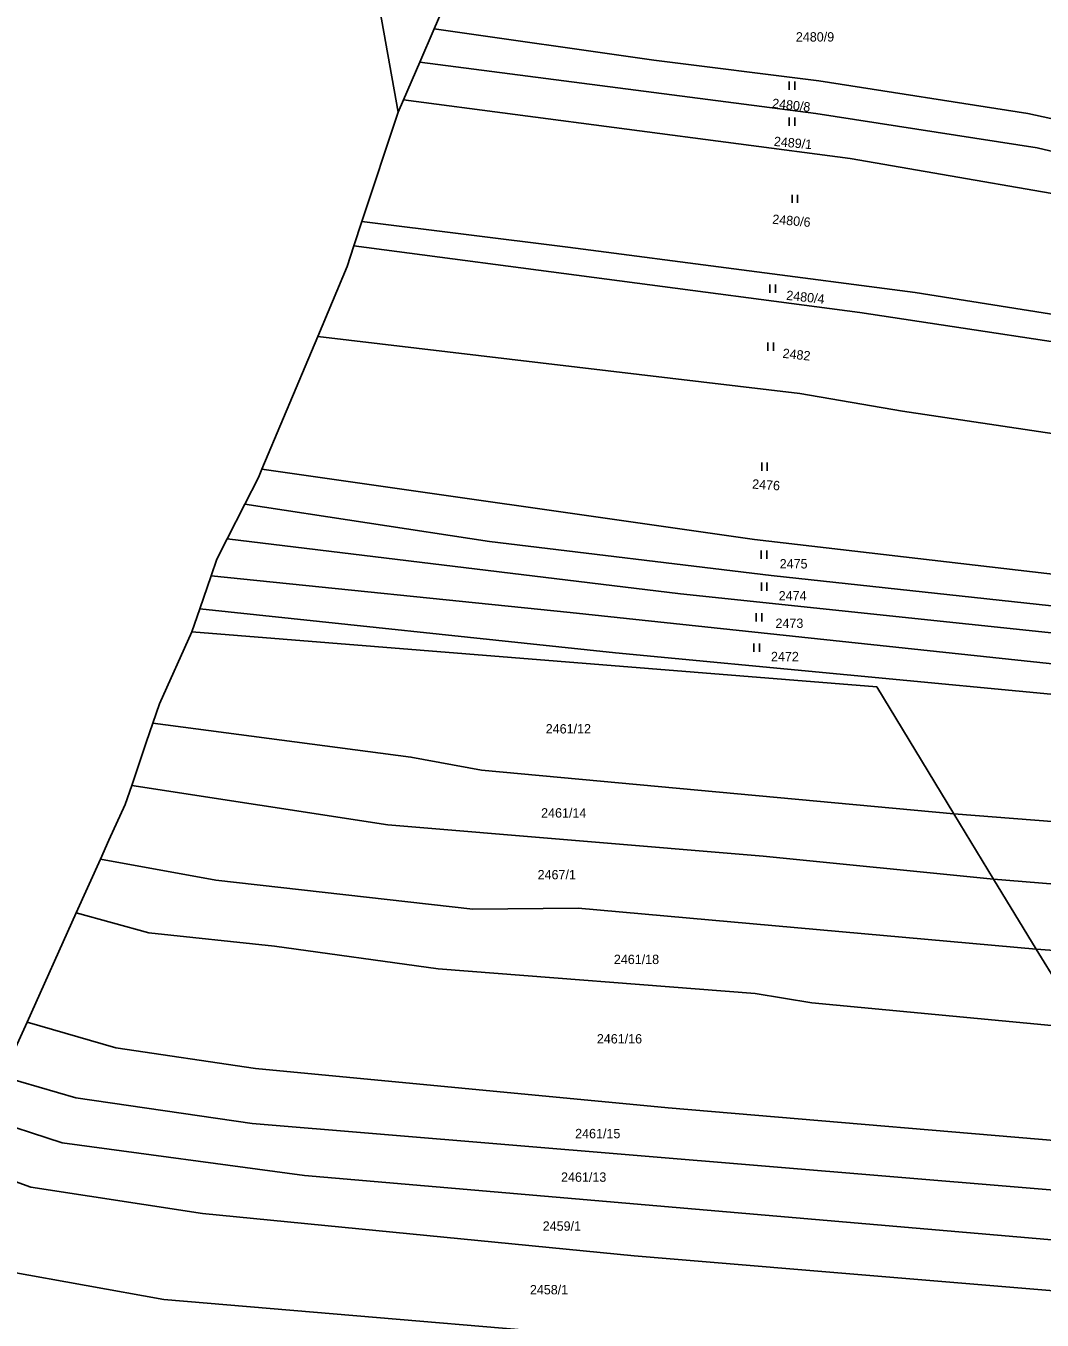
# Model space of a CAD drawing. Extents: x -776734 to -748832, y -1118122 to -976986.
# Drawn here: x -754328.8 to -754144.3, y -1115420.3 to -1115185.5 of the extents above; entities that cross this region are included whole.
import ezdxf

# ---------------------------------------------------------------- set-up
doc = ezdxf.new("R2010")
doc.units = 0
for name, color, linetype in [('KM_Hranice obce', 7, 'Continuous'), ('KM_Hranice parcel', 7, 'Continuous'), ('KM_Parcelní čísla', 7, 'Continuous'), ('KM_Značky kultur', 7, 'Continuous')]:
    doc.layers.add(name, color=color, linetype=linetype)

msp = doc.modelspace()

# ---------------------------------------------------------------- linework, layer by layer
at = {"layer": 'KM_Hranice obce'}
for p, q in [((-754261.23, -1115201.12), (-754273.06, -1115135.48)), ((-754267.8, -1115221), (-754261.23, -1115201.12)), ((-754269.26, -1115225.42), (-754267.8, -1115221)), ((-754292.27, -1115278.55), (-754289.06, -1115272.27)), ((-754297.26, -1115291.28), (-754295.19, -1115285.27)), ((-754298.69, -1115295.44), (-754297.26, -1115291.28)), ((-754304.57, -1115308.51), (-754298.69, -1115295.44)), ((-754305.77, -1115312), (-754304.57, -1115308.51)), ((-754306.96, -1115315.52), (-754305.77, -1115312)), ((-754309.62, -1115323.31), (-754306.96, -1115315.52)), ((-754319.7, -1115346.45), (-754315.31, -1115336.68)), ((-754328.62, -1115366.25), (-754319.7, -1115346.45)), ((-754333.08, -1115376.16), (-754328.62, -1115366.25))]:
    msp.add_line(p, q, dxfattribs=at)
for points in [[(-754275.83, -1115241.84), (-754270.49, -1115229.15), (-754269.26, -1115225.42)], [(-754285.97, -1115265.95), (-754282.05, -1115256.61), (-754275.83, -1115241.84)], [(-754289.06, -1115272.27), (-754286.59, -1115267.42), (-754285.97, -1115265.95)], [(-754295.19, -1115285.27), (-754294.15, -1115282.24), (-754292.27, -1115278.55)], [(-754315.31, -1115336.68), (-754313.77, -1115333.26), (-754310.79, -1115326.75), (-754309.62, -1115323.31)]]:
    msp.add_lwpolyline(points, dxfattribs=at)
at = {"layer": 'KM_Hranice parcel'}
for p, q in [((-754254.67, -1115186), (-754257.31, -1115192.08)), ((-754257.31, -1115192.08), (-754260.27, -1115198.91)), ((-754260.27, -1115198.91), (-754261.23, -1115201.12)), ((-754153.1, -1115340.3), (-754160.31, -1115328.45)), ((-754145.36, -1115353.03), (-754153.1, -1115340.3))]:
    msp.add_line(p, q, dxfattribs=at)
for points in [[(-754239.5, -1115144.23), (-754239.69, -1115148.14), (-754241.55, -1115155.78), (-754254.67, -1115186)], [(-754130.19, -1115205.02), (-754146.91, -1115201.42), (-754184.82, -1115195.45), (-754214.8, -1115191.74), (-754254.67, -1115186)], [(-754257.31, -1115192.08), (-754185.38, -1115201.37), (-754145.22, -1115207.61), (-754130.35, -1115211.11)], [(-754126.07, -1115218.74), (-754179.17, -1115209.53), (-754260.27, -1115198.91)], [(-754108.38, -1115244.07), (-754127.34, -1115240.21), (-754167.34, -1115233.89), (-754230.39, -1115225.67), (-754267.8, -1115221)], [(-754269.26, -1115225.42), (-754177.42, -1115237.52), (-754123.1, -1115245.7), (-754104.84, -1115247.96)], [(-754084.81, -1115266.24), (-754122.67, -1115262.43), (-754169.64, -1115255.43), (-754188.29, -1115252.17), (-754275.83, -1115241.84)], [(-754048.51, -1115293.96), (-754095.53, -1115290.42), (-754196.54, -1115278.7), (-754285.97, -1115265.95)], [(-754038.27, -1115298.64), (-754081.34, -1115296.95), (-754133.64, -1115291.7), (-754193.47, -1115285.24), (-754244.62, -1115279.05), (-754289.06, -1115272.27)], [(-754027.71, -1115304.46), (-754105.26, -1115299.53), (-754209.94, -1115288.54), (-754292.27, -1115278.55)], [(-754017.52, -1115310.43), (-754031.7, -1115310.11), (-754128.79, -1115302.73), (-754229.97, -1115291.92), (-754295.19, -1115285.27)], [(-754005.81, -1115318.43), (-754098.4, -1115309.64), (-754137.62, -1115307.23), (-754221.78, -1115299.27), (-754297.26, -1115291.28)], [(-754298.69, -1115295.44), (-754174.31, -1115305.44), (-754160.31, -1115328.45)], [(-754305.77, -1115312), (-754258.91, -1115318.16), (-754246.09, -1115320.56), (-754160.31, -1115328.45)], [(-754309.62, -1115323.31), (-754263.09, -1115330.49), (-754194.97, -1115336.17), (-754153.1, -1115340.3)], [(-754160.31, -1115328.45), (-754098.39, -1115333.3), (-754057.22, -1115336.3), (-754011.58, -1115342.12), (-753971.2, -1115345.33)], [(-754145.36, -1115353.03), (-754228.54, -1115345.58), (-754247.68, -1115345.8), (-754294.32, -1115340.48), (-754315.31, -1115336.68)], [(-753951.24, -1115358.93), (-753994.61, -1115354.32), (-754031.9, -1115351.27), (-754069.5, -1115347.43), (-754098.22, -1115344.83), (-754153.1, -1115340.3)], [(-754138.12, -1115367.33), (-754186.12, -1115362.74), (-754196.4, -1115361.1), (-754253.97, -1115356.6), (-754283.66, -1115352.47), (-754306.51, -1115350.07), (-754319.7, -1115346.45)], [(-754145.36, -1115353.03), (-754141.22, -1115359.83), (-754138.12, -1115367.33)], [(-753917.05, -1115375.84), (-753986.98, -1115365.95), (-754004.12, -1115364.66), (-754033.48, -1115361.27), (-754145.36, -1115353.03)], [(-754129.23, -1115388.82), (-754212.17, -1115381.81), (-754287.12, -1115374.67), (-754312.52, -1115370.96), (-754328.62, -1115366.25)], [(-754125.36, -1115398.17), (-754287.76, -1115384.65), (-754319.79, -1115379.99), (-754333.08, -1115376.16)], [(-754121.47, -1115407.57), (-754278.26, -1115394.12), (-754322.24, -1115388.2), (-754336.43, -1115383.6)], [(-754117.54, -1115417.07), (-754218.4, -1115408.7), (-754296.77, -1115400.97), (-754327.92, -1115396.21), (-754340.13, -1115391.82)], [(-754111.28, -1115432.2), (-754141.01, -1115430.44), (-754199.34, -1115425.46), (-754303.76, -1115416.6), (-754331.96, -1115411.53), (-754346.68, -1115406.37)]]:
    msp.add_lwpolyline(points, dxfattribs=at)
at = {"layer": 'KM_Značky kultur'}
for p, q in [((-754190.221, -1115197.11), (-754190.221, -1115195.61)), ((-754189.22, -1115197.11), (-754189.22, -1115195.61)), ((-754190.201, -1115203.6), (-754190.201, -1115202.1)), ((-754189.2, -1115203.6), (-754189.2, -1115202.1)), ((-754189.711, -1115217.63), (-754189.711, -1115216.13)), ((-754188.71, -1115217.63), (-754188.71, -1115216.13)), ((-754193.721, -1115233.93), (-754193.721, -1115232.43)), ((-754192.72, -1115233.93), (-754192.72, -1115232.43)), ((-754194.101, -1115244.45), (-754194.101, -1115242.95)), ((-754193.1, -1115244.45), (-754193.1, -1115242.95)), ((-754195.201, -1115266.21), (-754195.201, -1115264.71)), ((-754194.2, -1115266.21), (-754194.2, -1115264.71)), ((-754195.311, -1115282.18), (-754195.311, -1115280.68)), ((-754194.31, -1115282.18), (-754194.31, -1115280.68)), ((-754195.271, -1115287.98), (-754195.271, -1115286.48)), ((-754194.27, -1115287.98), (-754194.27, -1115286.48)), ((-754196.191, -1115293.58), (-754196.191, -1115292.08)), ((-754195.19, -1115293.58), (-754195.19, -1115292.08)), ((-754196.641, -1115299.05), (-754196.641, -1115297.55)), ((-754195.64, -1115299.05), (-754195.64, -1115297.55))]:
    msp.add_line(p, q, dxfattribs=at)

# ---------------------------------------------------------------- texts
at = {"layer": 'KM_Parcelní čísla'}
for s, p in [('2480/9', (-754189.01, -1115188.34)), ('2475', (-754191.95, -1115283.95)), ('2474', (-754192.13, -1115289.75)), ('2473', (-754192.71, -1115294.74)), ('2472', (-754193.53, -1115300.78)), ('2461/12', (-754234.43, -1115313.89)), ('2461/14', (-754235.27, -1115329.15)), ('2467/1', (-754235.91, -1115340.36)), ('2461/18', (-754222.06, -1115355.73)), ('2461/16', (-754225.15, -1115370.14)), ('2461/15', (-754229.09, -1115387.34)), ('2461/13', (-754231.65, -1115395.24)), ('2459/1', (-754234.98, -1115404.12)), ('2458/1', (-754237.31, -1115415.67))]:
    msp.add_text(s, height=1.7, dxfattribs=at).set_placement(p)
for s, rotation, p in [('2480/8', 354, (-754193.388, -1115200.355)), ('2489/1', 355, (-754193.064, -1115207.266)), ('2480/6', 355, (-754193.344, -1115221.386)), ('2480/4', 354, (-754190.818, -1115235.195)), ('2482', 354, (-754191.488, -1115245.715)), ('2476', 356, (-754196.999, -1115269.447))]:
    msp.add_text(s, height=1.7, rotation=rotation, dxfattribs=at).set_placement(p)

doc.saveas('drawing.dxf')
